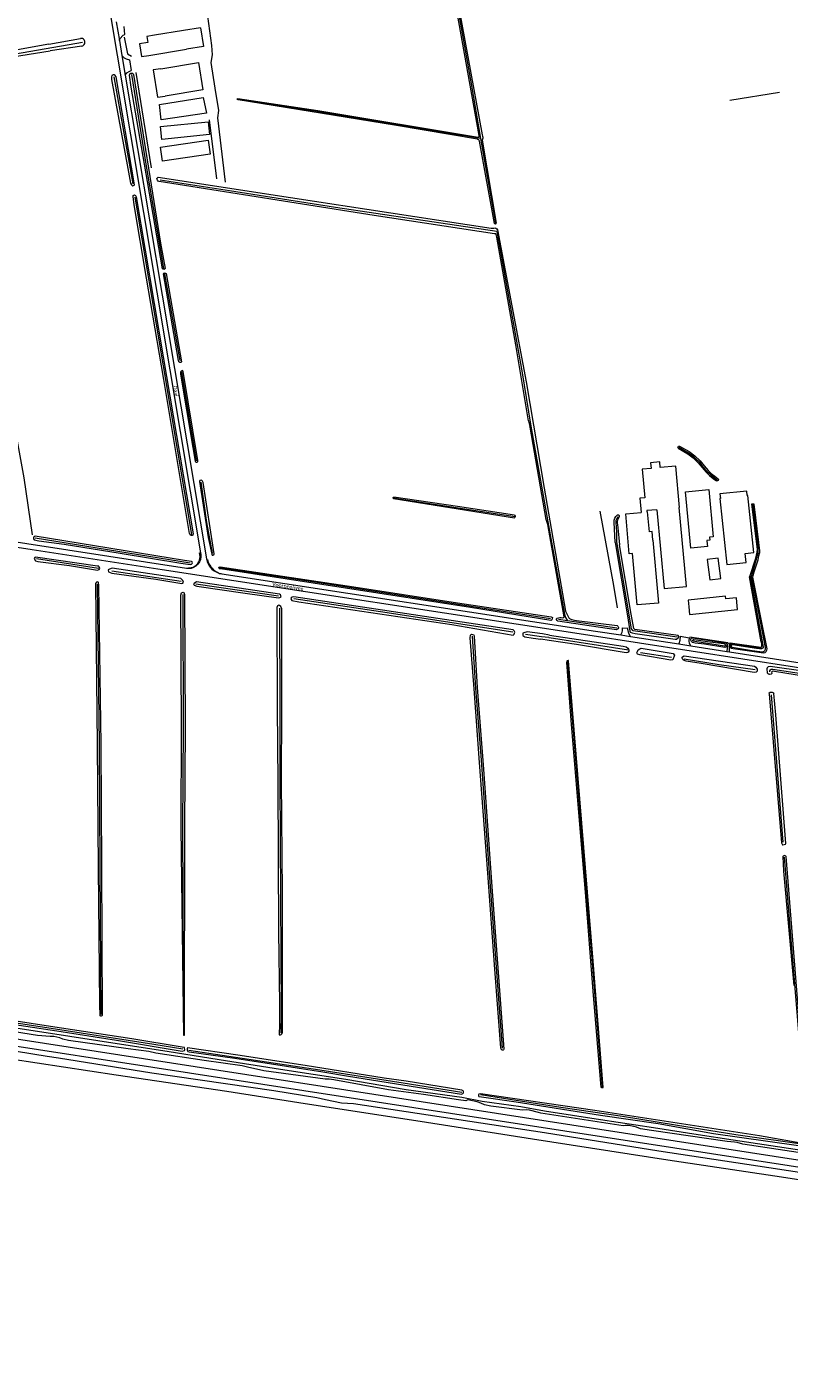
# Model space of a CAD drawing. Extents: x 177628 to 188968, y 384226 to 390673.
# Tile 349 of 393: x 187466 to 187975, y 384251 to 385150. Entities that reach past the tile are written whole.
import ezdxf

# ---------------------------------------------------------------- set-up
doc = ezdxf.new("R2010")
doc.units = 0
for name, color, linetype, lineweight in [('B01_F', 14, 'Continuous', 9), ('B01_T', 14, 'Continuous', 9), ('B02_T', 14, 'Continuous', 9), ('B03_F', 14, 'Continuous', 9), ('B11_S', 14, 'Continuous', 9), ('B14_F', 14, 'Continuous', 9), ('Q01_T', 253, 'Continuous', 9), ('T02_F', 253, 'RASTER', 9), ('T04_F', 253, 'HAAG', 9), ('T04_T', 253, 'HAAG', 9), ('T07_F', 253, 'Continuous', 9), ('T09_F', 253, 'Continuous', 9), ('T09_T', 253, 'Continuous', 9), ('T13_F', 253, 'Continuous', 9), ('T22_F', 253, 'Continuous', 9), ('V00_F', 8, 'Continuous', 9), ('V00_T', 8, 'Continuous', 9), ('W01_F', 253, 'Continuous', 9), ('Z06', 7, 'Continuous', 9)]:
    doc.layers.add(name, color=color, linetype=linetype, lineweight=lineweight)
doc.styles.add('Legend', font='calibri.ttf')
doc.linetypes.add('HAAG', pattern='A,4,-1,[5,TOPOCAD.SHX,S=0.35,R=0,X=-0.35,Y=-0.35],-1', length=6)
doc.linetypes.add('RASTER', pattern='A,4,-1,[4,TOPOCAD.SHX,S=0.5,R=0,X=-0.5,Y=0],-1', length=6)

msp = doc.modelspace()

# ---------------------------------------------------------------- linework, layer by layer
at = {"layer": 'B01_F', "linetype": 'Continuous'}
for points in [[(187582.305, 385149.097), (187570.843, 385147.244)], [(187584.341, 385136.618), (187572.864, 385134.746)], [(187887.096, 384827.263), (187891.945, 384774.644), (187906.849, 384776.018), (187902, 384828.637)]]:
    msp.add_lwpolyline(points, dxfattribs=at)
at = {"layer": 'B01_T', "linetype": 'Continuous'}
for points in [[(187570.843, 385147.244), (187551.45, 385144.064)], [(187551.45, 385144.064), (187546.506, 385143.307), (187547.129, 385139.244), (187541.585, 385138.396), (187542.886, 385129.904), (187547.82, 385130.659)], [(187547.82, 385130.659), (187572.864, 385134.746)], [(187873.362, 384768.62), (187870.786, 384797.978), (187868.624, 384797.788), (187866.265, 384824.583), (187876.459, 384825.48)], [(187880.298, 384825.818), (187880.65, 384825.849), (187881.823, 384812.497)], [(187884.408, 384806.979), (187887.649, 384769.87)], [(187887.649, 384769.87), (187888.084, 384764.889), (187873.799, 384763.64), (187873.362, 384768.62)], [(187940.442, 384765.49), (187940.146, 384768.444), (187933.041, 384767.732), (187932.874, 384769.4), (187907.821, 384766.898), (187908.281, 384762.29)], [(187908.281, 384762.29), (187908.779, 384757.306), (187940.94, 384760.514), (187940.442, 384765.49)]]:
    msp.add_lwpolyline(points, dxfattribs=at)
at = {"layer": 'B02_T', "linetype": 'Continuous'}
for points in [[(187555.672, 385121.778), (187550.73, 385120.99), (187553.64, 385102.75), (187558.582, 385103.536)], [(187555.672, 385121.778), (187580.909, 385125.802), (187583.821, 385107.55), (187558.582, 385103.536)]]:
    msp.add_lwpolyline(points, dxfattribs=at)
at = {"layer": 'B03_F', "linetype": 'Continuous'}
for points in [[(187555.983, 385087.528), (187554.995, 385097.84), (187584.049, 385102.561), (187586.198, 385092.047), (187555.983, 385087.528)], [(187587.39, 385086.269), (187588.233, 385077.735), (187556.455, 385074.595), (187555.612, 385083.129), (187587.39, 385086.269)], [(187587.383, 385074.017), (187588.772, 385064.654), (187556.909, 385059.926), (187555.52, 385069.289), (187587.383, 385074.017)]]:
    msp.add_lwpolyline(points, dxfattribs=at)
at = {"layer": 'B11_S', "linetype": 'Continuous'}
for points in [[(187582.305, 385149.097), (187584.341, 385136.618)], [(187902, 384828.637), (187902.222, 384828.657), (187899.791, 384856.277), (187889.318, 384855.355), (187888.98, 384859.201), (187882.867, 384858.663), (187883.206, 384854.817), (187877.252, 384854.293), (187878.937, 384835.151), (187875.633, 384834.86), (187876.459, 384825.48)], [(187887.096, 384827.263), (187880.226, 384826.63), (187880.298, 384825.818)], [(187884.408, 384806.979), (187883.907, 384812.68), (187881.823, 384812.497)]]:
    msp.add_lwpolyline(points, dxfattribs=at)
at = {"layer": 'B14_F', "linetype": 'Continuous'}
for points in [[(187920.702, 384804.137), (187920.839, 384802.686), (187909.61, 384801.631), (187906.074, 384839.26), (187921.749, 384840.733), (187924.717, 384809.157), (187922.243, 384808.925), (187922.442, 384806.805)], [(187929.459, 384834.823), (187929.033, 384834.778), (187933.743, 384790.698), (187946.647, 384792.077), (187946.018, 384797.963), (187951.784, 384798.579), (187947.703, 384836.773), (187947.275, 384836.727)], [(187947.275, 384836.727), (187946.996, 384839.62), (187929.13, 384837.9), (187929.459, 384834.823)], [(187922.442, 384806.805), (187920.468, 384806.619), (187920.702, 384804.137)], [(187928.061, 384794.81), (187920.637, 384793.902), (187922.281, 384780.465), (187929.705, 384781.373), (187928.061, 384794.81)]]:
    msp.add_lwpolyline(points, dxfattribs=at)
at = {"layer": 'Q01_T', "linetype": 'Continuous'}
for points in [[(188870.034, 384250.659), (188499.895, 384307.795), (187999.747, 384385.247), (186999.89, 384539.685), (186000.018, 384694.382), (185910.533, 384708.249)], [(185911.203, 384713.178), (186000.145, 384699.372), (187292.38, 384499.72), (187999.855, 384390.097), (188499.942, 384313.085), (188870.824, 384255.75)]]:
    msp.add_lwpolyline(points, dxfattribs=at)
at = {"layer": 'T02_F', "linetype": 'RASTER'}
for points in [[(187517.895, 385238.043), (187567.458, 385230.813), (187575.376, 385190.993), (187577.597, 385176.162), (187581.069, 385167.877), (187585.708, 385166.579), (187589.572, 385137.206), (187590.095, 385130.974), (187589.104, 385125.884), (187591.762, 385108.721), (187594.209, 385093.761), (187593.707, 385088.94), (187598.788, 385045.981)], [(187370.315, 384935.169), (187378.222, 384940.212), (187383.503, 384940.708), (187396.198, 384938.151), (187412.475, 384933.281), (187428.35, 384928.515), (187438.098, 384927.294), (187454.304, 384926.597), (187449.569, 384885.339), (187457.732, 384879.138), (187459.396, 384875.454), (187464.23, 384848.57), (187469.857, 384810.412)]]:
    msp.add_lwpolyline(points, dxfattribs=at)
at = {"layer": 'T04_F', "linetype": 'HAAG'}
for points in [[(187531.292, 385142.934), (187533.514, 385131.745), (187536.199, 385130.112)], [(187539.198, 385119.195), (187549.325, 385055.587)], [(187956.692, 384739.113), (187948.917, 384782.42)]]:
    msp.add_lwpolyline(points, dxfattribs=at)
at = {"layer": 'T04_T', "linetype": 'HAAG'}
for points in [[(187934.413, 384738.446), (187908.956, 384742.16)], [(187956.35, 384735.245), (187935.967, 384738.219)]]:
    msp.add_lwpolyline(points, dxfattribs=at)
at = {"layer": 'T07_F', "linetype": 'Continuous'}
for points in [[(187734.182, 385273.447), (187762.784, 385112.989), (187769.309, 385075.212)], [(187283.431, 385212.048), (187300.214, 385111.221), (187300.981, 385109.347), (187301.942, 385107.2), (187303.351, 385105.97), (187306.184, 385105.235), (187503.366, 385139.507)], [(187524.397, 385116.325), (187537.001, 385044.95)], [(187557.841, 384988.272), (187546.235, 385056.738), (187536.39, 385117.827)], [(187769.309, 385075.212), (187660.044, 385093.078), (187607.556, 385101.384)], [(187935.817, 385100.759), (187968.871, 385106.047)], [(187593.141, 385048.313), (187588.345, 385087.631)], [(187769.309, 385075.212), (187779.196, 385018.514)], [(187780.14, 385013.103), (187672.434, 385029.143), (187601.645, 385040.25), (187555.371, 385047.434)], [(187538.412, 385036.046), (187576.209, 384810.755)], [(187780.14, 385013.103), (187797.171, 384918.557), (187802.579, 384884.372)], [(187568.614, 384926.85), (187559.926, 384975.971), (187558.421, 384984.849)], [(187579.671, 384859.969), (187569.756, 384919.058)], [(187802.579, 384884.372), (187814.31, 384819.076)], [(187901.627, 384868.955), (187908.061, 384865.277)], [(187590.279, 384798.124), (187586.532, 384818.738), (187582.761, 384845.68)], [(187925.218, 384848.83), (187927.364, 384847.107)], [(187792.432, 384822.437), (187714.952, 384834.341), (187711.337, 384834.929)], [(187860.74, 384761.679), (187858.341, 384776.552), (187849.108, 384826.26)], [(187860.217, 384821.248), (187861.112, 384822.824)], [(187949.887, 384782.286), (187951.038, 384785.847), (187954.631, 384798.336), (187954.755, 384799.678), (187954.759, 384801.447), (187954.162, 384806.091), (187951.44, 384828.21), (187951.062, 384830.665)], [(187814.31, 384819.076), (187825.359, 384757.58), (187826.086, 384755.298), (187827.371, 384753.019)], [(187860.312, 384812.482), (187859.79, 384818.665)], [(187575.46, 384791.586), (187471.972, 384808.287)], [(187900.5, 384742.086), (187871.106, 384746.288), (187869.972, 384747.793), (187860.298, 384805.877)], [(187514.193, 384787.998), (187472.833, 384794.412)], [(187815.987, 384754.367), (187659.881, 384778.539), (187595.099, 384788.447)], [(187569.47, 384779.319), (187523.008, 384786.254)], [(187513.305, 384777.487), (187514.559, 384670.522), (187515.072, 384588.548), (187515.823, 384490.047)], [(187571.207, 384476.17), (187570.401, 384614.899), (187570.907, 384681.541), (187570.738, 384770.67)], [(187634.409, 384769.517), (187579.135, 384777.423)], [(187634.98, 384761.483), (187635.15, 384694.104), (187635.344, 384645.828), (187636.122, 384490.783), (187635.906, 384477.92)], [(187790.728, 384745.452), (187702.441, 384758.953), (187644.615, 384767.7)], [(187827.371, 384753.019), (187821.26, 384753.948)], [(187860.2, 384748.03), (187827.371, 384753.019)], [(187783.937, 384467.628), (187779.824, 384521.849), (187775.201, 384584.782), (187769.81, 384660.083), (187766.133, 384708.116), (187764.004, 384742.803)], [(187809.901, 384742.356), (187799.387, 384744.016)], [(187814.884, 384741.98), (187809.901, 384742.356)], [(187814.884, 384741.98), (187815.168, 384741.935)], [(187815.168, 384741.935), (187868.004, 384733.578)], [(187827.43, 384726.039), (187833.367, 384652.343), (187843.558, 384527.3), (187850.461, 384441.932)], [(187876.139, 384731.975), (187896.736, 384728.763)], [(187905.289, 384727.739), (187928.602, 384723.809), (187952.712, 384720.443)], [(187962.409, 384718.952), (187962.361, 384719.559), (187962.897, 384720.408), (187963.427, 384720.781), (187964.474, 384720.813), (187986.41, 384717.437)], [(187971.394, 384605.112), (187963.619, 384703.616), (187963.616, 384703.655)], [(187985.633, 384434.58), (187985.218, 384437.574), (187977.192, 384534.615), (187972.28, 384595.159)], [(187570.363, 384466.925), (187551.133, 384470.158), (187485.482, 384480.284), (187407.652, 384492.223), (187336.461, 384503.484), (187282.111, 384512.124), (187159.027, 384530.718)], [(187155.044, 384507.027), (187303.123, 384484.009), (187403.478, 384468.962), (187455.696, 384460.545), (187525.967, 384449.942), (187599.804, 384438.997), (187647.879, 384431.374), (187733.295, 384418.152), (187803.877, 384407.044), (187894.313, 384393.008), (187970.249, 384381.607), (188072.422, 384365.876), (188183.005, 384348.906)], [(187574.524, 384466.327), (187662.066, 384453.162), (187717.682, 384444.547)], [(187717.682, 384444.547), (187756.703, 384438.262)], [(187986.733, 384403.07), (187939.753, 384409.825), (187899.492, 384416.128), (187863.976, 384421.921), (187822.954, 384428.114), (187780.272, 384434.774), (187769.178, 384436.41)]]:
    msp.add_lwpolyline(points, dxfattribs=at)
at = {"layer": 'T07_F', "linetype": 'Continuous', "extrusion": (0, 0, -1)}
for centre, radius, start, end in [((-187886.901, 384833.228), 38.404, 123.434341, 137.452632), ((-187864.086, 384819.282), 4.34, 351.831129, 26.942406)]:
    msp.add_arc(centre, radius, start, end, dxfattribs=at)
at = {"layer": 'T07_F', "linetype": 'Continuous'}
for centre, radius, start, end in [((188038.927, 384957.117), 157.792, 218.357392, 221.368757), ((187951.559, 384884.595), 44.418, 225.651083, 233.629027), ((187767.901, 384809.375), 92.463, 357.831685, 1.925426)]:
    msp.add_arc(centre, radius, start, end, dxfattribs=at)
at = {"layer": 'T09_F', "linetype": 'Continuous'}
for points in [[(187281.235, 385213.549), (187288.601, 385169.105), (187298.678, 385111.141), (187299.349, 385108.572), (187301.032, 385106.058), (187302.542, 385104.821), (187304.951, 385104.067), (187307.72, 385104.11), (187442.577, 385127.555), (187481.809, 385133.6)], [(187481.04, 385138.15), (187398.414, 385123.174), (187306.359, 385107.007), (187304.837, 385107.203), (187303.188, 385108.218), (187302.216, 385109.855), (187301.131, 385112.636), (187284.275, 385213.001)], [(187778.562, 385018.334), (187768.474, 385073.412), (187768.036, 385074.221), (187767.507, 385074.545), (187767.202, 385074.657), (187711.814, 385083.95), (187607.436, 385101.004), (187607.007, 385101.248), (187606.859, 385101.433), (187606.947, 385101.79), (187607.311, 385101.958), (187660.526, 385093.811), (187767.658, 385076.133), (187768.151, 385076.298), (187768.363, 385076.522), (187768.411, 385077.24), (187744.928, 385208.021)], [(187751.22, 385181.97), (187770.27, 385077.594), (187770.68, 385076.708)], [(187533.641, 385055.141), (187535.436, 385045.33), (187536.173, 385044.161), (187536.762, 385043.577), (187537.143, 385043.549), (187537.582, 385043.697), (187538.05, 385043.933), (187538.166, 385044.285), (187525.881, 385116.336), (187525.292, 385117.213), (187524.586, 385117.737), (187524.352, 385117.766), (187523.854, 385117.588), (187523.035, 385117.175), (187522.774, 385116.383), (187522.898, 385114.537), (187533.641, 385055.141)], [(187556.932, 384988.193), (187546.924, 385046.382), (187535.935, 385109.413), (187534.892, 385117.41), (187535.251, 385118.633), (187535.847, 385118.869), (187536.783, 385118.69), (187537.33, 385118.381), (187537.592, 385117.862), (187555.624, 385005.293), (187558.635, 384988.34)], [(187770.259, 385074.034), (187779.743, 385018.565)], [(187801.388, 384886.542), (187792.773, 384937.444), (187780.2, 385009.216), (187779.766, 385010.975), (187779.525, 385011.496), (187778.703, 385011.495), (187698.264, 385023.684), (187554.723, 385046.531), (187554.061, 385046.731), (187553.512, 385047.236), (187553.247, 385047.809), (187553.166, 385048.53), (187553.827, 385049.152), (187554.087, 385049.273), (187642.32, 385035.819), (187776.303, 385015.318), (187778.179, 385015.363)], [(187546.224, 384981.773), (187537.952, 385030.891), (187537.286, 385036.427), (187537.401, 385037.072), (187538.279, 385037.515), (187538.514, 385037.34), (187538.895, 385037.166), (187539.368, 385036.23), (187557.263, 384929.354), (187577.31, 384811.086), (187577.138, 384810.265), (187576.728, 384810.058), (187576.347, 384809.939), (187575.966, 384809.967), (187575.437, 384810.581), (187574.994, 384811.458), (187557.759, 384914.116), (187546.224, 384981.773)], [(187780.559, 385014.227), (187799.826, 384912.568), (187811.832, 384841.722), (187825.958, 384759.453), (187828.209, 384754.994), (187828.756, 384754.554), (187829.459, 384754.193), (187830.213, 384753.858), (187831.981, 384753.579), (187833.411, 384753.195), (187860.457, 384749.916)], [(187559.242, 384984.923), (187569.687, 384926.116), (187569.273, 384925.517), (187568.91, 384925.464), (187568.364, 384925.514), (187567.843, 384926.031), (187567.476, 384926.887), (187557.521, 384984.769)], [(187577.214, 384868.742), (187578.625, 384859.629), (187578.861, 384859.163), (187579.355, 384858.957), (187580.082, 384859.063), (187580.496, 384859.403), (187580.598, 384860.104), (187570.635, 384919.554), (187570.321, 384920.177), (187569.775, 384920.097), (187569.387, 384919.835), (187569.026, 384919.133), (187569.005, 384917.756), (187577.214, 384868.742)], [(187801.388, 384886.542), (187802.17, 384882.859)], [(187813.209, 384820.685), (187802.406, 384882.444), (187802.17, 384882.859)], [(187901.226, 384868.252), (187907.615, 384864.599), (187911.288, 384861.838), (187914.596, 384858.648), (187917.188, 384855.461), (187919.927, 384852.267), (187922.269, 384850.132), (187924.713, 384848.197), (187926.858, 384846.476)], [(187902.082, 384869.75), (187908.566, 384866.044), (187912.41, 384863.154), (187915.87, 384859.818), (187918.513, 384856.567), (187921.168, 384853.472), (187923.388, 384851.448), (187925.789, 384849.547), (187927.938, 384847.821)], [(187587.387, 384808.617), (187589.844, 384797.56), (187590.132, 384796.99), (187590.496, 384796.913), (187591.067, 384797.201), (187591.325, 384797.722), (187584.055, 384845.388), (187583.636, 384846.348), (187582.828, 384847.046), (187581.842, 384846.679), (187581.637, 384846.055), (187587.387, 384808.617)], [(187711.192, 384834.676), (187791.858, 384821.729)], [(187792.044, 384823.531), (187753.793, 384829.478), (187711.335, 384835.599)], [(187861.869, 384822.76), (187861.075, 384821.051)], [(187956.35, 384735.245), (187956.138, 384735.143), (187954.899, 384734.994), (187952.886, 384735.276), (187937.468, 384737.777), (187936.795, 384737.692), (187936.273, 384737.351), (187935.998, 384736.623), (187936.02, 384735.71), (187936.253, 384735.226), (187936.847, 384734.797), (187937.887, 384734.493), (187958.152, 384731.702), (187959.297, 384731.985), (187960.11, 384732.525), (187960.556, 384733.455), (187960.643, 384734.39), (187957.088, 384751.929), (187951.168, 384782.305), (187951.279, 384783.252), (187952.013, 384785.75), (187954.595, 384793.758), (187955.14, 384796.463), (187955.69, 384798.665), (187955.755, 384799.829), (187955.13, 384805.338), (187952.056, 384830.846)], [(187950.202, 384830.863), (187953.911, 384800.997), (187953.782, 384798.79), (187952.593, 384794.016), (187948.917, 384782.42)], [(187950.202, 384830.863), (187950.77, 384831.095), (187951.199, 384831.118), (187951.531, 384831.109), (187952.056, 384830.846)], [(187814.131, 384817.312), (187813.209, 384820.685)], [(187819.925, 384754.261), (187820.443, 384754.783), (187821.377, 384755.124), (187822.233, 384755.231), (187823.091, 384755.208), (187824.26, 384755.083), (187824.934, 384755.423), (187825.063, 384755.683), (187814.131, 384817.312)], [(187859.137, 384805.397), (187858.473, 384818.901)], [(187860.725, 384817.443), (187861.609, 384808.501), (187862.012, 384803.713)], [(187569.147, 384791.626), (187575.408, 384790.712), (187576.257, 384790.92), (187576.725, 384791.303), (187576.855, 384791.699), (187576.618, 384792.387), (187576.368, 384792.591), (187571.69, 384793.423), (187471.941, 384809.625), (187471.122, 384809.211), (187470.845, 384808.815), (187470.686, 384808.404), (187470.732, 384807.803), (187471.262, 384807.117), (187474.4, 384806.571), (187491.172, 384804.172), (187528.708, 384798.231), (187569.147, 384791.626)], [(187859.137, 384805.397), (187867.432, 384756.36)], [(187494.815, 384789.951), (187513.506, 384786.831), (187514.567, 384787.367), (187515.021, 384787.976), (187514.637, 384789.113), (187513.951, 384789.718), (187513.42, 384789.64), (187472.014, 384795.561), (187471.56, 384795.331), (187471.183, 384794.57), (187472.099, 384793.131), (187473.696, 384792.606), (187494.815, 384789.951)], [(187867.432, 384756.36), (187868.959, 384746.146), (187869.274, 384745.493), (187870.604, 384745.028), (187872.584, 384744.674), (187899.306, 384740.747), (187900.158, 384740.855), (187901.757, 384742.128), (187901.603, 384742.657), (187901.328, 384743.228), (187872.218, 384747.313), (187871.859, 384747.642), (187871.581, 384748.011), (187869.772, 384757.475), (187862.012, 384803.713)], [(187552.482, 384780.826), (187569.73, 384777.929), (187570.564, 384778.16), (187570.941, 384778.921), (187570.557, 384780.058), (187569.186, 384781.268), (187523.22, 384788.31), (187521.477, 384787.62), (187520.644, 384787.01), (187520.876, 384785.796), (187523.005, 384784.969), (187552.482, 384780.826)], [(187753.863, 384764.97), (187816.528, 384755.8), (187817.231, 384755.179), (187817.156, 384754.425), (187816.899, 384753.775), (187816.666, 384753.592), (187816.147, 384753.331), (187762.655, 384761.859), (187595.605, 384787.707), (187595.007, 384787.731), (187594.694, 384788.093), (187594.459, 384788.56), (187594.717, 384788.821), (187595.469, 384789.135), (187684.698, 384775.674), (187753.863, 384764.97)], [(187513.214, 384670.259), (187514.022, 384588.048), (187514.78, 384496.581), (187515.011, 384489.448), (187515.427, 384489.121), (187515.674, 384489.151), (187516.207, 384489.316), (187516.564, 384489.484), (187516.744, 384489.657), (187516.902, 384490.43), (187516.293, 384589.129), (187515.843, 384670.773), (187514.455, 384776.66), (187514.069, 384778.557), (187513.763, 384779.163), (187512.928, 384778.932), (187512.248, 384778.019), (187513.214, 384670.259)], [(187612.124, 384771.557), (187634.46, 384768.375), (187635.142, 384768.529), (187636.052, 384768.988), (187635.743, 384770.354), (187635.134, 384770.807), (187579.596, 384779.104), (187578.082, 384777.96), (187577.627, 384777.73), (187578.086, 384776.821), (187579.911, 384776.22), (187612.124, 384771.557)], [(187569.323, 384614.604), (187569.639, 384681.293), (187569.227, 384770.258), (187569.601, 384771.778), (187570.738, 384772.162), (187571.043, 384771.935), (187571.655, 384770.723), (187572.099, 384681.774), (187571.587, 384615.592), (187571.368, 384476.2), (187571.329, 384476.024), (187571.115, 384476.011), (187571.043, 384476.167), (187569.323, 384614.604)], [(187750.095, 384750.658), (187790.973, 384743.521), (187791.655, 384744.055), (187792.105, 384745.424), (187791.646, 384746.333), (187791.112, 384747.015), (187644.556, 384769.096), (187643.494, 384768.94), (187642.812, 384768.406), (187642.587, 384767.722), (187643.199, 384766.509), (187647.834, 384765.616), (187750.095, 384750.658)], [(187633.515, 384695.093), (187633.964, 384645.171), (187634.446, 384545.502), (187634.928, 384497.048), (187635.015, 384483.391), (187634.833, 384476.762), (187635.283, 384476.364), (187636.101, 384476.664), (187636.462, 384477.008), (187636.939, 384477.845), (187636.962, 384571.556), (187636.469, 384646.364), (187636.686, 384694.405), (187636.613, 384761.094), (187635.848, 384762.609), (187635.086, 384763.366), (187634.63, 384763.516), (187633.72, 384763.057), (187633.193, 384761.84), (187633.515, 384695.093)], [(187820.345, 384753.172), (187819.953, 384753.82), (187819.925, 384754.261)], [(187860.053, 384746.947), (187853.848, 384748.024), (187820.996, 384752.785), (187820.345, 384753.172)], [(187764.949, 384707.552), (187762.43, 384741.668), (187762.651, 384743.492), (187763.332, 384744.026), (187763.94, 384743.952), (187764.701, 384743.575), (187764.932, 384742.741), (187766.924, 384708.493), (187771.228, 384653.904), (187776.833, 384575.464), (187784.773, 384466.921), (187784.629, 384466.518), (187784.355, 384466.389), (187783.814, 384466.334), (187783.386, 384466.532), (187783.099, 384466.998), (187782.805, 384467.761), (187778.807, 384520.466), (187774.193, 384584.44), (187768.612, 384658.448), (187764.949, 384707.552)], [(187810.561, 384744.278), (187800.305, 384745.758), (187798.181, 384745.067), (187797.575, 384744.761), (187797.581, 384743.242), (187798.951, 384742.412), (187804.345, 384741.521), (187809.435, 384740.857)], [(187815.296, 384743.512), (187810.561, 384744.278)], [(187815.296, 384743.512), (187864.44, 384736.17), (187866.413, 384735.6), (187867.531, 384734.791), (187868.095, 384734.022), (187868.326, 384733.463), (187868.339, 384732.868), (187867.947, 384732.215), (187867.359, 384731.904), (187866.558, 384731.759), (187833.371, 384737.221), (187814.998, 384739.829)], [(187860.457, 384749.916), (187860.878, 384749.559), (187861.214, 384749.13), (187861.335, 384748.363), (187861.178, 384747.773), (187860.779, 384747.429), (187860.053, 384746.947)], [(187814.998, 384739.829), (187809.435, 384740.857)], [(187897.885, 384731.215), (187898.718, 384730.2), (187897.579, 384727.019), (187896.291, 384726.763), (187875.715, 384730.423), (187874.086, 384730.886), (187873.746, 384731.606), (187873.982, 384732.598), (187874.505, 384733.726), (187875.589, 384734.414), (187876.453, 384734.823), (187897.885, 384731.215)], [(187918.892, 384737.39), (187912.689, 384738.105), (187910.752, 384738.56), (187910.043, 384739.21), (187909.676, 384740.201), (187909.758, 384740.945), (187910.201, 384741.444), (187910.745, 384741.596), (187932.798, 384738.379), (187933.389, 384738.157), (187933.676, 384737.745), (187933.934, 384737.208), (187933.963, 384736.737), (187933.741, 384736.146), (187933.361, 384735.699), (187932.86, 384735.414), (187932.317, 384735.306), (187918.892, 384737.39)], [(187956.692, 384739.113), (187956.95, 384737.232), (187956.989, 384735.85), (187956.791, 384735.457), (187956.35, 384735.245)], [(187851.11, 384441.456), (187844.505, 384525.698), (187828.012, 384726.33), (187827.945, 384726.473), (187827.84, 384726.51), (187827.059, 384726.316), (187826.95, 384726.177), (187826.574, 384725.127), (187829.756, 384683.881), (187839.064, 384571.722), (187844.46, 384502.906), (187849.619, 384441.562)], [(187916.567, 384724.525), (187906.664, 384726.092), (187905.213, 384726.6), (187904.452, 384727.138), (187903.98, 384728.117), (187903.95, 384728.807), (187904.73, 384729.484), (187905.22, 384729.719), (187952.152, 384722.652), (187953.156, 384722.029), (187954.029, 384720.841), (187954.063, 384720.354), (187953.926, 384719.384), (187953.267, 384718.665), (187952.049, 384718.48), (187916.567, 384724.525)], [(187963.937, 384717.999), (187963.847, 384719.032), (187964.177, 384719.392), (187964.34, 384719.471), (187964.951, 384719.664), (187965.637, 384719.492), (187986.371, 384716.1), (187987.268, 384716.533), (187987.405, 384717.503), (187987.29, 384717.95), (187986.897, 384718.767), (187986.335, 384719.099), (187962.602, 384722.455), (187961.384, 384722.27), (187960.565, 384721.675), (187960.513, 384720.946), (187960.728, 384718.367)], [(187961.863, 384704.742), (187961.907, 384704.213)], [(187961.907, 384704.213), (187970.19, 384604.763), (187970.583, 384603.947), (187970.982, 384603.536), (187971.224, 384603.451), (187972.076, 384603.56), (187972.811, 384603.913), (187973.062, 384604.436), (187966.371, 384690.188)], [(187966.371, 384690.188), (187965.12, 384704.481)], [(187981.837, 384489.679), (187973.373, 384595.584), (187973.204, 384595.942), (187972.225, 384596.292), (187971.434, 384595.981), (187971.1, 384595.76), (187971.59, 384585.858), (187978.377, 384509.437)], [(187334.547, 384502.573), (187359.724, 384498.722), (187402.381, 384492.114), (187444.81, 384485.459), (187486.235, 384479.207), (187526.219, 384472.961), (187570.102, 384465.743), (187571.501, 384466.092), (187571.814, 384466.49), (187571.691, 384467.808), (187571.488, 384468.145), (187570.059, 384468.35), (187536.509, 384473.822), (187482.203, 384482.18), (187387.254, 384496.723), (187337.988, 384504.211), (187217.173, 384523.37), (187158.403, 384532.167), (187157.28, 384530.405), (187158.208, 384529.974), (187160.039, 384529.318), (187198.634, 384523.516), (187275.246, 384512.216), (187334.547, 384502.573)], [(187573.537, 384467.852), (187573.329, 384467.519), (187573.291, 384466.938), (187573.406, 384466.429), (187573.624, 384465.969), (187573.917, 384465.482), (187574.694, 384465.161), (187605.159, 384460.922), (187629.64, 384457.168), (187663.901, 384451.782), (187681.165, 384448.871), (187717.418, 384443.239)], [(187719.518, 384445.545), (187704.919, 384447.715), (187652.205, 384456.012), (187607.23, 384463.026), (187573.537, 384467.852)], [(187756.854, 384439.646), (187719.518, 384445.545)], [(187717.418, 384443.239), (187756.59, 384437.011)], [(187983.086, 384404.197), (187955.518, 384409.055), (187845.569, 384425.953), (187769.342, 384437.148), (187768.096, 384436.872), (187767.859, 384436.448), (187767.972, 384435.813), (187768.141, 384435.455), (187769.878, 384435.087), (187793.052, 384431.717), (187849.373, 384422.799), (187887.877, 384417.258), (187924.923, 384410.591), (187999.058, 384400.189)], [(187849.619, 384441.562), (187849.975, 384441.408), (187850.494, 384441.366), (187850.96, 384441.419), (187851.11, 384441.456)]]:
    msp.add_lwpolyline(points, dxfattribs=at)
at = {"layer": 'T09_F', "linetype": 'Continuous', "extrusion": (0, 0, -1)}
for centre, radius, start, end in [((-187767.927, 385075.772), 2.908, 186.43196, 216.694331), ((-187767.925, 385075.771), 2.91, 161.205532, 186.40318), ((-187778.675, 385013.341), 2.082, 76.422435, 154.818753), ((-187779.107, 385018.683), 0.647, 190.482465, 327.383224), ((-187557.756, 384988.586), 0.913, 195.604266, 334.528847), ((-187558.423, 384984.382), 0.981, 23.197502, 146.575755), ((-187902.024, 384868.79), 0.962, 326.040636, 93.449126), ((-187927.175, 384847.328), 0.909, 147.134405, 290.39271), ((-187711.35, 384835.124), 0.475, 289.473793, 88.139792), ((-187791.399, 384822.686), 1.063, 127.384003, 193.560694), ((-187864.825, 384818.96), 6.352, 359.469354, 49.135957), ((-187861.165, 384823.138), 0.799, 51.632903, 208.203296), ((-187791.399, 384822.688), 1.063, 193.658034, 244.407713), ((-187962.441, 384719.125), 1.873, 266.867814, 336.121471), ((-187962.441, 384719.124), 1.871, 216.939524, 266.881374), ((-187963.404, 384703.492), 1.984, 39.042267, 92.00013), ((-187963.401, 384703.494), 1.983, 92.091142, 150.132631)]:
    msp.add_arc(centre, radius, start, end, dxfattribs=at)
at = {"layer": 'T09_F', "linetype": 'Continuous'}
for centre, radius, start, end in [((187865.52, 384818.799), 4.983, 153.130114, 195.788415), ((187756.63, 384438.338), 1.327, 268.257813, 80.299472)]:
    msp.add_arc(centre, radius, start, end, dxfattribs=at)
at = {"layer": 'T09_T', "linetype": 'Continuous'}
for points in [[(187481.04, 385138.15), (187502.112, 385141.961)], [(187502.965, 385136.905), (187481.809, 385133.6)]]:
    msp.add_lwpolyline(points, dxfattribs=at)
msp.add_arc((187502.568, 385139.438), 2.564, 278.913255, 100.239183, dxfattribs=at)
at = {"layer": 'T13_F', "linetype": 'Continuous'}
for points in [[(187357.665, 384496.81), (187495.118, 384475.586), (187532.332, 384469.907), (187559.938, 384465.63), (187594.674, 384460.031), (187635.666, 384453.636), (187679.335, 384447.005), (187719.684, 384440.119), (187756.758, 384434.999), (187770.408, 384432.194), (187796.288, 384428.789), (187812.005, 384425.71), (187849.447, 384420.076), (187884.668, 384414.644), (187914.541, 384409.937), (187938.017, 384406.458), (188004.606, 384396.463), (188046.559, 384390.021), (188080.26, 384384.496), (188106.981, 384380.238), (188173.385, 384369.842), (188205.867, 384365.304), (188237.344, 384359.853)], [(187481.907, 384475.347), (187473.427, 384476.217), (187427.217, 384483.46)], [(188016.764, 384392.577), (187944.403, 384403.535), (187940.584, 384404.732), (187938.943, 384404.895), (187933.892, 384405.259), (187883.386, 384412.724), (187876.175, 384413.819), (187873.516, 384414.814), (187868.43, 384415.913), (187865.751, 384416.023), (187864.457, 384415.849), (187809.594, 384424.194), (187808.034, 384424.583), (187802.05, 384426.258), (187799.955, 384426.456), (187797.321, 384426.337), (187776.202, 384428.802), (187771.947, 384429.731), (187769.492, 384430.822), (187767.085, 384431.812), (187760.864, 384433.062), (187759.487, 384432.536), (187754.489, 384433.051), (187731.119, 384436.704), (187707.862, 384439.722), (187671.254, 384446.5), (187668.126, 384446.898), (187665.571, 384446.879), (187624.61, 384452.413), (187613.559, 384454.883), (187610.116, 384455.946), (187584.742, 384459.339), (187552.37, 384464.304), (187547.766, 384465.443), (187533.917, 384467.216), (187494.169, 384472.698), (187490.423, 384473.742), (187488.29, 384474.548), (187484.439, 384475.417), (187481.907, 384475.347)], [(187429.057, 384470.565), (187479.835, 384462.246), (187487.419, 384461.298), (187549.871, 384451.193), (187631.228, 384439.279), (187659.954, 384434.808), (187665.726, 384433.254), (187676.342, 384431.221), (187684.511, 384430.633), (187812.083, 384411.349), (187888.444, 384399.172), (187961.769, 384387.91), (188045.009, 384375.208), (188148.028, 384358.673), (188225.573, 384347.896), (188245.354, 384344.233)]]:
    msp.add_lwpolyline(points, dxfattribs=at)
at = {"layer": 'T22_F', "linetype": 'Continuous'}
for points in [[(187531.745, 385144.678), (187531.288, 385149.941)], [(187534.809, 385127.634), (187535.941, 385120.613)], [(187864.019, 384748.456), (187867.512, 384748.163)], [(187902.618, 384742.712), (187908.893, 384741.735)], [(187934.413, 384738.446), (187935.967, 384738.219)]]:
    msp.add_lwpolyline(points, dxfattribs=at)
at = {"layer": 'V00_F', "linetype": 'Continuous'}
for points in [[(187528.113, 385140.496), (187528.503, 385141.704), (187530.631, 385144.11), (187531.745, 385144.678)], [(187529.767, 385130.572), (187531.261, 385129.05), (187532.65, 385128.269), (187534.809, 385127.634)], [(187531.984, 385117.361), (187533.06, 385118.965), (187534.568, 385119.978), (187535.941, 385120.613)], [(187581.969, 384795.996), (187581.68, 384798.41), (187582.282, 384798.525)], [(187574.187, 384787.893), (187574.213, 384788.336), (187575.962, 384788.577)], [(187586.4, 384793.746), (187586.886, 384793.889), (187587.399, 384792.262)], [(187593.635, 384785.533), (187593.562, 384785.258)], [(187863.047, 384743.586), (187863.925, 384745.404), (187864.164, 384746.453), (187864.019, 384748.456)], [(187869.335, 384742.61), (187868.38, 384744.631), (187867.801, 384746.562), (187867.512, 384748.163)], [(187902.618, 384742.712), (187902.369, 384739.988), (187901.673, 384737.595)], [(187909.774, 384736.338), (187908.864, 384737.98), (187908.575, 384739.58), (187908.893, 384741.735)], [(187934.413, 384738.446), (187934.072, 384735.045), (187933.67, 384732.632)], [(187935.478, 384732.352), (187935.634, 384735.643), (187935.967, 384738.219)]]:
    msp.add_lwpolyline(points, dxfattribs=at)
for centre, radius, start, end in [((187575.44, 384795.655), 6.538, 319.063202, 2.99252), ((187575.055, 384794.9), 6.388, 278.167221, 326.464072), ((187598.319, 384796.596), 11.749, 201.646749, 225.243879), ((187597.204, 384793.967), 9.158, 218.604479, 247.065263)]:
    msp.add_arc(centre, radius, start, end, dxfattribs=at)
at = {"layer": 'V00_T', "linetype": 'Continuous'}
for points in [[(187335.832, 385546.996), (187339.281, 385546.584), (187342.71, 385546.033), (187342.573, 385545.469), (187428.978, 385524.963), (187455.721, 385518.552), (187460.028, 385513.655), (187462.601, 385508.655), (187463.355, 385508.764), (187465.078, 385498.208), (187561.782, 384920.77), (187582.282, 384798.525)], [(187526.041, 385152.998), (187528.113, 385140.496)], [(187528.113, 385140.496), (187529.767, 385130.572)], [(187529.767, 385130.572), (187531.984, 385117.361)], [(187531.984, 385117.361), (187564.841, 384921.61), (187586.243, 384794.526)], [(187344.397, 384819.999), (187469.883, 384800.7), (187556.602, 384787.3), (187840.986, 384743.765), (188047.903, 384711.7), (188194.502, 384689.23), (188230.58, 384683.568)], [(187572.923, 384787.99), (187386.747, 384816.668)], [(187582.282, 384798.525), (187582.432, 384797.629)], [(187596.491, 384784.427), (187846.121, 384746.211), (187863.047, 384743.586)], [(187863.047, 384743.586), (187869.335, 384742.61)], [(187869.335, 384742.61), (187901.673, 384737.595)], [(187901.673, 384737.595), (187909.774, 384736.338)], [(187909.774, 384736.338), (187933.67, 384732.632)], [(187933.67, 384732.632), (187935.478, 384732.352)], [(187935.478, 384732.352), (188048.582, 384714.81), (188180.073, 384694.665)]]:
    msp.add_lwpolyline(points, dxfattribs=at)
at = {"layer": 'V00_T', "linetype": 'Continuous', "extrusion": (0, 0, -1)}
for centre, radius, start, end in [((-187574.19, 384796.25), 8.357, 170.501103, 270.018555), ((-187574.202, 384796.368), 8.475, 270.098954, 278.677658)]:
    msp.add_arc(centre, radius, start, end, dxfattribs=at)
at = {"layer": 'V00_T', "linetype": 'Continuous'}
for centre, radius, start, end in [((187598.868, 384796.661), 12.804, 189.600132, 193.16096), ((187598.353, 384796.566), 12.281, 193.274502, 247.039469), ((187598.348, 384796.55), 12.264, 247.030482, 261.290693)]:
    msp.add_arc(centre, radius, start, end, dxfattribs=at)
at = {"layer": 'W01_F', "linetype": 'Continuous'}
for points in [[(187949.887, 384782.286), (187949.68, 384782.215), (187949.563, 384782.102), (187949.507, 384781.804), (187955.863, 384747.696), (187957.935, 384735.425), (187957.906, 384735.041), (187957.683, 384734.734), (187957.359, 384734.549), (187956.96, 384734.372), (187956.367, 384734.3), (187955.517, 384734.29), (187953.591, 384734.503), (187937.604, 384736.983), (187937.183, 384736.909), (187936.883, 384736.764), (187936.641, 384736.378), (187936.596, 384736.028), (187936.696, 384735.82), (187936.968, 384735.58), (187937.403, 384735.447), (187950.551, 384733.296), (187957.481, 384732.371), (187958.144, 384732.504), (187958.665, 384732.812), (187959.137, 384733.225), (187959.401, 384733.623), (187959.54, 384734.074), (187959.482, 384735.144), (187950.686, 384781.545), (187950.542, 384781.874), (187950.225, 384782.206), (187949.887, 384782.286)], [(187922.335, 384739.069), (187931.973, 384737.806), (187932.625, 384737.503), (187932.948, 384737.152), (187933.014, 384736.787), (187932.722, 384736.294), (187932.132, 384736.01), (187912.403, 384739.156), (187911.511, 384739.409), (187911.135, 384739.779), (187911.079, 384740.215), (187911.386, 384740.539), (187911.796, 384740.648), (187922.335, 384739.069)]]:
    msp.add_lwpolyline(points, dxfattribs=at)

# ---------------------------------------------------------------- texts
at = {"layer": 'Z06', "linetype": 'Continuous', "style": 'Legend'}
for s, rotation, p in [('Daal', 279.556528, (187563.889, 384909.694)), ('Voorpeelweg', 351.140571, (187630.005, 384776.343))]:
    msp.add_text(s, height=2.5, rotation=rotation, dxfattribs=at).set_placement(p)

doc.saveas('drawing.dxf')
